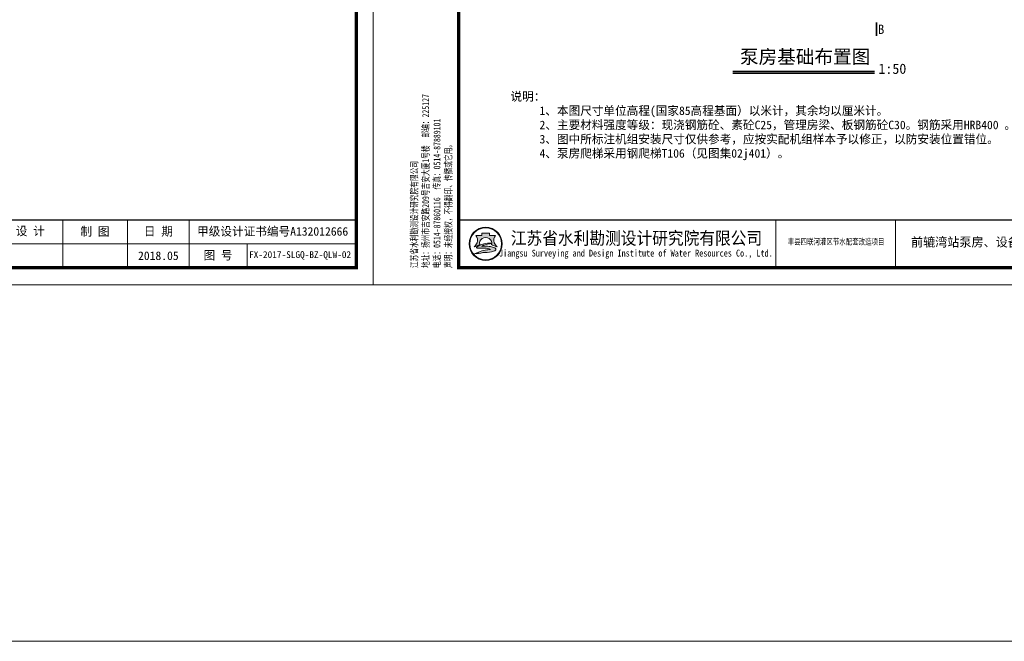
# Model space of a CAD drawing. Extents: x -27255 to 1448651, y 31034 to 8081248.
# Tile 562 of 580: x 583894 to 584183, y 3870936 to 3871119. Entities that reach past the tile are written whole.
import ezdxf
from ezdxf.enums import TextEntityAlignment as Align

# ---------------------------------------------------------------- set-up
doc = ezdxf.new("R2010")
doc.units = 0
doc.layers.get('0').update_dxf_attribs({"linetype": 'CONTINUOUS'})
for name, color, linetype, lineweight in [('0.09标注线', 3, 'CONTINUOUS', 9), ('0.13填充', 8, 'CONTINUOUS', 9), ('0.13文字', 3, 'CONTINUOUS', 13), ('图框', 7, 'CONTINUOUS', 20), ('文字', 7, 'CONTINUOUS', 15)]:
    doc.layers.add(name, color=color, linetype=linetype, lineweight=lineweight)
doc.styles.add('-仿宋_GB2312', font='FangSong_GB2312.ttf')
doc.styles.add('LYJFS', font='times.ttf', dxfattribs={"width": 0.7})
doc.styles.add('仿宋', font='FangSong_GB2312.ttf', dxfattribs={"width": 0.7})
doc.styles.add('宋体', font='FangSong_GB2312.ttf')

# ---------------------------------------------------------------- blocks, each defined once
blk = doc.blocks.new('d4trtg')
h = blk.add_hatch(color=152)
h.dxf.hatch_style = 1
h.paths.add_polyline_path([(654246.3193193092, 3899725.409078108, 1), (654149.4769673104, 3899725.409078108, 1)])
h.paths.add_polyline_path([(654244.689577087, 3899725.409078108, 1), (654151.1067095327, 3899725.409078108, 1)], flags=16)
h = blk.add_hatch(color=152)
h.dxf.hatch_style = 1
edge = h.paths.add_edge_path()
edge.add_arc((654216.7300615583, 3899701.144012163), 14.62686968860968, 43.31770961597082, 70.37003522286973)
edge.add_arc((654202.9245894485, 3899662.43781051), 55.72140833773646, 70.37003522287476, 84.52854590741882)
edge.add_arc((654197.052297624, 3899601.131590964), 117.3082280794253, 84.5285459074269, 95.17746754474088)
edge.add_arc((654198.4691254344, 3899704.113250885), 18.32576248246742, 111.7965680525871, 130.9174013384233, ccw=False)
edge.add_arc((654217.4394684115, 3899656.675769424), 69.41576698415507, 98.84274785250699, 111.79656805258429, ccw=False)
edge.add_arc((654228.1102754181, 3899588.085080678), 138.8315339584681, 95.21036804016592, 98.84274785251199, ccw=False)
edge.add_ellipse((654197.8981433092, 3899728.334977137), major_axis=(-17.7501498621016, 0), ratio=0.8776980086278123, start_angle=172.6538623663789, end_angle=176.9129867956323)
edge.add_arc((654213.8325542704, 3899624.955280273), 102.5563365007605, 88.99992913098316, 98.52267106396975)
edge.add_arc((654209.8965974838, 3899651.220285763), 75.99805588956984, 98.5226710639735, 116.8491039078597)
edge.add_arc((654181.1331357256, 3899708.041207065), 12.31168505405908, 116.8491039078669, 139.2900683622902)
edge.add_arc((654173.2830714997, 3899714.795695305), 1.955690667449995, 139.2900683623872, 263.050638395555)
edge.add_arc((654175.1158058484, 3899729.831970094), 17.10324739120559, 263.0506383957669, 272.136251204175)
edge.add_arc((654186.8001782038, 3899416.594006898), 296.3525647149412, 88.46268833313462, 92.13625120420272, ccw=False)
edge.add_arc((654193.3818121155, 3899661.833379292), 51.02489061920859, 68.07113774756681, 88.46268833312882, ccw=False)
edge.add_arc((654234.506227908, 3899496.08092722), 214.2253735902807, 95.91294384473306, 98.79521578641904)
edge.add_arc((654220.8241236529, 3899584.51078353), 124.7433113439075, 98.79521578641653, 117.8496747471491)
edge.add_arc((654806.2087627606, 3897318.850026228), 2461.597634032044, 104.7703900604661, 105.15790668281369, ccw=False)
edge.add_line((654178.6340996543, 3899699.104834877), (654170.5934602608, 3899695.844113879))
edge.add_arc((654384.3496151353, 3898723.49134639), 995.5709910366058, 100.90627282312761, 102.39834375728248, ccw=False)
edge.add_line((654195.9846486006, 3899701.080338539), (654189.8745459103, 3899699.193213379))
edge.add_arc((654166.7652083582, 3899985.305806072), 287.044347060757, 274.6177604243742, 279.6944367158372)
edge.add_arc((654207.3949546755, 3899747.472955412), 45.76599921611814, 279.694436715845, 287.6119267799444)
edge.add_arc((654216.243616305, 3899719.598572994), 16.52082853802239, 287.6119267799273, 311.5140981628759)
edge.add_arc((654225.3686800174, 3899709.289677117), 2.753471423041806, 311.5140981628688, 403.3177096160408)
edge = h.paths.add_edge_path()
edge.add_arc((654242.1391779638, 3899736.786777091), 20.67819482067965, 138.9741968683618, 204.1180883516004, ccw=False)
edge.add_line((654226.5392573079, 3899750.359920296), (654209.5567490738, 3899750.359920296))
edge.add_line((654209.5567490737, 3899750.359920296), (654209.5567490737, 3899756.23053299))
edge.add_line((654209.5567490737, 3899756.23053299), (654186.2395375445, 3899756.23053299))
edge.add_line((654186.2395375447, 3899756.23053299), (654186.2395375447, 3899750.359920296))
edge.add_line((654186.2395375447, 3899750.359920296), (654169.2570293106, 3899750.359920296))
edge.add_arc((654153.6571086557, 3899736.786777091), 20.67819482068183, -24.118088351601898, 41.0258031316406, ccw=False)
edge.add_arc((654138.2813983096, 3899743.670490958), 37.52449961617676, 314.34412131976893, 335.8819116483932, ccw=False)
edge.add_arc((654157.8406418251, 3899747.198545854), 31.08765203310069, 282.3877277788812, 290.1465811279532)
edge.add_arc((654127.1774852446, 3899830.778947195), 120.1152469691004, 290.1465811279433, 296.6495194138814)
edge.add_ellipse((654197.8981433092, 3899728.334977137), major_axis=(-17.7501498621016, 0), ratio=0.8776980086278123, start_angle=176.9129867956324, end_angle=378.37473811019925, ccw=False)
edge.add_ellipse((654197.8981433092, 3899728.334977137), major_axis=(-17.7501498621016, 0), ratio=0.8776980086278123, start_angle=172.653862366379, end_angle=176.9129867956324, ccw=False)
edge.add_ellipse((654197.8981433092, 3899728.334977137), major_axis=(-17.7501498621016, 0), ratio=0.8776980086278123, start_angle=161.6252618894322, end_angle=172.653862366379, ccw=False)
edge.add_arc((654268.6188013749, 3899830.778947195), 120.1152469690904, 243.3504805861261, 249.853418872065)
edge.add_arc((654237.9556447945, 3899747.198545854), 31.08765203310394, 249.8534188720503, 257.61227222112)
edge.add_arc((654257.5148883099, 3899743.670490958), 37.52449961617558, 204.1180883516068, 225.6558786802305, ccw=False)
at = {"lineweight": 0}
for p, q in [((653868.4004973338, 3899605.327936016), (653868.4004973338, 3902577.336202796)), ((658071.2404705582, 3902577.336202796), (658071.2404705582, 3899605.327936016)), ((658021.2066613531, 3899725.409078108), (655949.806960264, 3899725.409078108)), ((658071.2404705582, 3899605.327936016), (653868.4004973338, 3899605.327936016))]:
    blk.add_line(p, q, dxfattribs=at)
for p, q in [((655049.1983945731, 3899795.456410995), (655049.1983945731, 3899655.361745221)), ((655399.4350590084, 3899795.456410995), (655399.4350590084, 3899655.361745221)), ((657160.6251430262, 3899795.456410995), (657160.6251430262, 3899655.361745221)), ((657350.7536180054, 3899795.456410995), (657350.7536180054, 3899655.361745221)), ((657530.8753311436, 3899795.456410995), (657530.8753311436, 3899655.361745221)), ((657700.9902824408, 3899725.409078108), (657700.9902824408, 3899655.361745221))]:
    blk.add_line(p, q)
at = {"lineweight": 0, "const_width": 10.0067618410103}
blk.add_lwpolyline([(654118.5695433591, 3902527.302393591), (658021.2066613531, 3902527.302393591), (658021.2066613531, 3899655.361745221), (654118.5695433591, 3899655.361745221)], close=True, dxfattribs=at)
at = {"lineweight": 0, "const_width": 4.002704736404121}
blk.add_lwpolyline([(658021.2066613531, 3899795.456410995), (654118.5695433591, 3899795.456410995)], dxfattribs=at)
at = {"color": 152}
for points in [[(654181.0529832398, 3899723.423913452, -0.02838203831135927), (654168.5479460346, 3899718.013005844, -0.03386732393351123), (654164.5097554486, 3899716.834668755, 0.09425397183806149), (654172.5302050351, 3899728.337281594, 0.2921547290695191), (654169.2570293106, 3899750.359920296), (654186.2395375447, 3899750.359920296), (654186.2395375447, 3899756.23053299), (654209.5567490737, 3899756.23053299), (654209.5567490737, 3899750.359920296), (654226.5392573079, 3899750.359920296, 0.29215472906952), (654223.2660815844, 3899728.337281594, 0.09425397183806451), (654231.2865311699, 3899716.834668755, -0.03386732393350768), (654227.2483405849, 3899718.013005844, -0.02838203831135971), (654214.7433033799, 3899723.423913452)], [(654215.6225359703, 3899727.495994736, 0.04157472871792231), (654198.6336295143, 3899726.379117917, 0.08013502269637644), (654175.5726574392, 3899719.025681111, 0.09823132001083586), (654171.8006163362, 3899716.071255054, 0.599439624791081), (654173.0464484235, 3899712.85437217, 0.03966424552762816), (654175.7533461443, 3899712.7406093, -0.01603031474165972), (654194.7507043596, 3899712.839904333, -0.08921046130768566), (654212.4373190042, 3899709.166529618, 0.01257694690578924), (654201.7504573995, 3899707.787257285, 0.08333285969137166), (654162.549863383, 3899694.805861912, -0.001690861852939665), (654178.6340996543, 3899699.104834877), (654170.5934602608, 3899695.844113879, -0.006510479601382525), (654195.9846486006, 3899701.080338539), (654189.8745459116, 3899699.193213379, 0.02215480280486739), (654215.101659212, 3899702.360502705, 0.03456031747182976), (654221.242295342, 3899703.852113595, 0.1046726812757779), (654227.1936927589, 3899707.227897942, 0.4234638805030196), (654227.3719977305, 3899711.178677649, 0.1185893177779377), (654221.6438736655, 3899714.920795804, 0.06185687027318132), (654208.2376153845, 3899717.905342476, 0.04649815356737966), (654186.4662944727, 3899717.961197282, -0.08362449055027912), (654191.6645458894, 3899721.128869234, -0.05658197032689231), (654206.7686614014, 3899725.266458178, -0.01585057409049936), (654215.5025964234, 3899726.342960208)]]:
    blk.add_lwpolyline(points, format="xyb", dxfattribs=at)
for radius in [48.42117599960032, 46.79143377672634]:
    blk.add_circle((654197.8981433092, 3899725.409078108), radius, dxfattribs=at)
blk.add_arc((654217.4394684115, 3899656.675769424), 69.41576698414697, 98.8427478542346, 111.796568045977, dxfattribs=at)
for start_param, end_param in [(2.820892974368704, 6.603884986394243), (3.013378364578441, 3.087714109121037)]:
    blk.add_ellipse((654197.8981433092, 3899728.334977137), major_axis=(-17.7501498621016, 0), ratio=0.8776980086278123, start_param=start_param, end_param=end_param, dxfattribs=at)
at = {"style": '宋体'}
for s, height, width, p in [('江苏省水利勘测设计研究院有限公司', 37.52535690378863, 0.9, (654640.1952124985, 3899742.929376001)), ('丰县四联河灌区节水配套改造项目', 18.01217131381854, 0.75, (655225.535190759, 3899732.299860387)), ('Jiangsu Surveying and Design Institute of Water Resources Co., Ltd.', 20.0135236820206, 0.8, (654638.4727689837, 3899695.522921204))]:
    blk.add_text(s, height=height, dxfattribs=dict(at, width=width)).set_placement(p, align=Align.MIDDLE)
at = {"style": '仿宋'}
blk.add_text('2018.05', height=25.01690460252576, dxfattribs=at).set_placement((657440.8144745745, 3899690.385411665), align=Align.MIDDLE)
at = {"insert": (654101.5093347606, 3899654.544439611), "char_height": 20.0135236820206, "attachment_point": 7, "rotation": 90, "style": '仿宋'}
blk.add_mtext('江苏省水利勘测设计研究院有限公司\\P地址：扬州市吉安路209号吉安大厦1号楼  邮编：225127\\P电话：0514-87860116  传真：0514-87889101\\P声明：未经授权，不得翻印、传播或它用。', dxfattribs=at)
at = {"char_height": 25.01690460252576, "attachment_point": 5, "style": '宋体'}
for s, insert in [('设 计', (657065.2829399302, 3899761.366681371)), ('制 图', (657254.8554836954, 3899760.211836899)), ('日 期', (657440.8144745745, 3899760.432744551)), ('甲级设计证书编号A132012666', (657776.0409962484, 3899760.432744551)), ('图 号', (657615.9328067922, 3899690.385411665))]:
    blk.add_mtext(s, dxfattribs=dict(at, insert=insert))

msp = doc.modelspace()

# ---------------------------------------------------------------- linework, layer by layer
at = {"layer": '0.09标注线', "color": 7, "linetype": 'Continuous', "lineweight": 35}
msp.add_line((584145.1020692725, 3871117.806786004, 24.8), (584145.1020692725, 3871113.919432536, 24.8), dxfattribs=at)
at = {"layer": '0.13填充', "color": 7, "lineweight": 40, "ltscale": 0.005}
msp.add_line((584102.9623452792, 3871103.457634), (584144.4963412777, 3871103.457634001), dxfattribs=at)
at = {"layer": '0.13填充', "color": 7, "ltscale": 0.005}
msp.add_line((584102.9623452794, 3871102.9104234), (584144.5284547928, 3871102.9104234), dxfattribs=at)
at = {"layer": '0.13文字', "linetype": 'Continuous', "lineweight": 13}
for p, q in [((582175.0028450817, 3870936.431025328), (587865.8902504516, 3870936.431025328)), ((582175.0028450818, 3870936.431025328), (587865.8902504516, 3870936.431025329)), ((582175.0028450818, 3870936.431025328), (587865.8902504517, 3870936.431025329))]:
    msp.add_line(p, q, dxfattribs=at)

# ---------------------------------------------------------------- block references
at = {"layer": '图框', "xscale": 0.09999999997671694, "yscale": 0.1000000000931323, "zscale": 0.1}
for p in [(518190.3915862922, 3481080.39505337), (518610.6755835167, 3481080.395053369)]:
    msp.add_blockref('d4trtg', p, dxfattribs=at)

# ---------------------------------------------------------------- texts
at = {"layer": '0.09标注线', "color": 7, "style": '-仿宋_GB2312'}
for s, insert, char_height, width, attachment_point in [('B', (584147.3778523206, 3871117.217404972), 2.75625, 2.75625, 3), ('说明：\\P     1、本图尺寸单位高程(国家85高程基面）以米计，其余均以厘米计。\\P     2、主要材料强度等级：现浇钢筋砼、素砼C25，管理房梁、板钢筋砼C30。钢筋采用HRB400 。\\P     3、图中所标注机组安装尺寸仅供参考，应按实配机组样本予以修正，以防安装位置错位。\\P     4、泵房爬梯采用钢爬梯T106（见图集02j401）。', (584037.7529877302, 3871097.37954896, 5.45785936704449), 2.5, 359.8678804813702, 1)]:
    msp.add_mtext(s, dxfattribs=dict(at, insert=insert, char_height=char_height, width=width, attachment_point=attachment_point))
at = {"layer": '0.13文字', "linetype": 'Continuous', "lineweight": 13, "attachment_point": 1, "style": 'LYJFS'}
for s, insert, char_height, width in [('{\\fFangSong_GB2312|b0|i0|c134|p49;\\W1;     前辘湾站泵房、设备基础详图}', (584146.3736835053, 3871054.73770948), 2.6, 66.66109248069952), ('{\\fFangSong_GB2312|b0|i0|c134|p49;\\W1;\\C7;FX-2017-SLGQ-BZ-QLW-02}', (583961.0720502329, 3871050.78093495), 2, 41.66318280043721)]:
    msp.add_mtext(s, dxfattribs=dict(at, insert=insert, char_height=char_height, width=width))
at = {"layer": '文字', "color": 7, "attachment_point": 1, "style": '-仿宋_GB2312'}
for s, insert, char_height, width in [('泵房基础布置图', (584105.0609142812, 3871109.785556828), 4, 86.68514161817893), ('1:50', (584145.6646471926, 3871105.768332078), 3, 10.28954739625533)]:
    msp.add_mtext(s, dxfattribs=dict(at, insert=insert, char_height=char_height, width=width))

doc.saveas('drawing.dxf')
